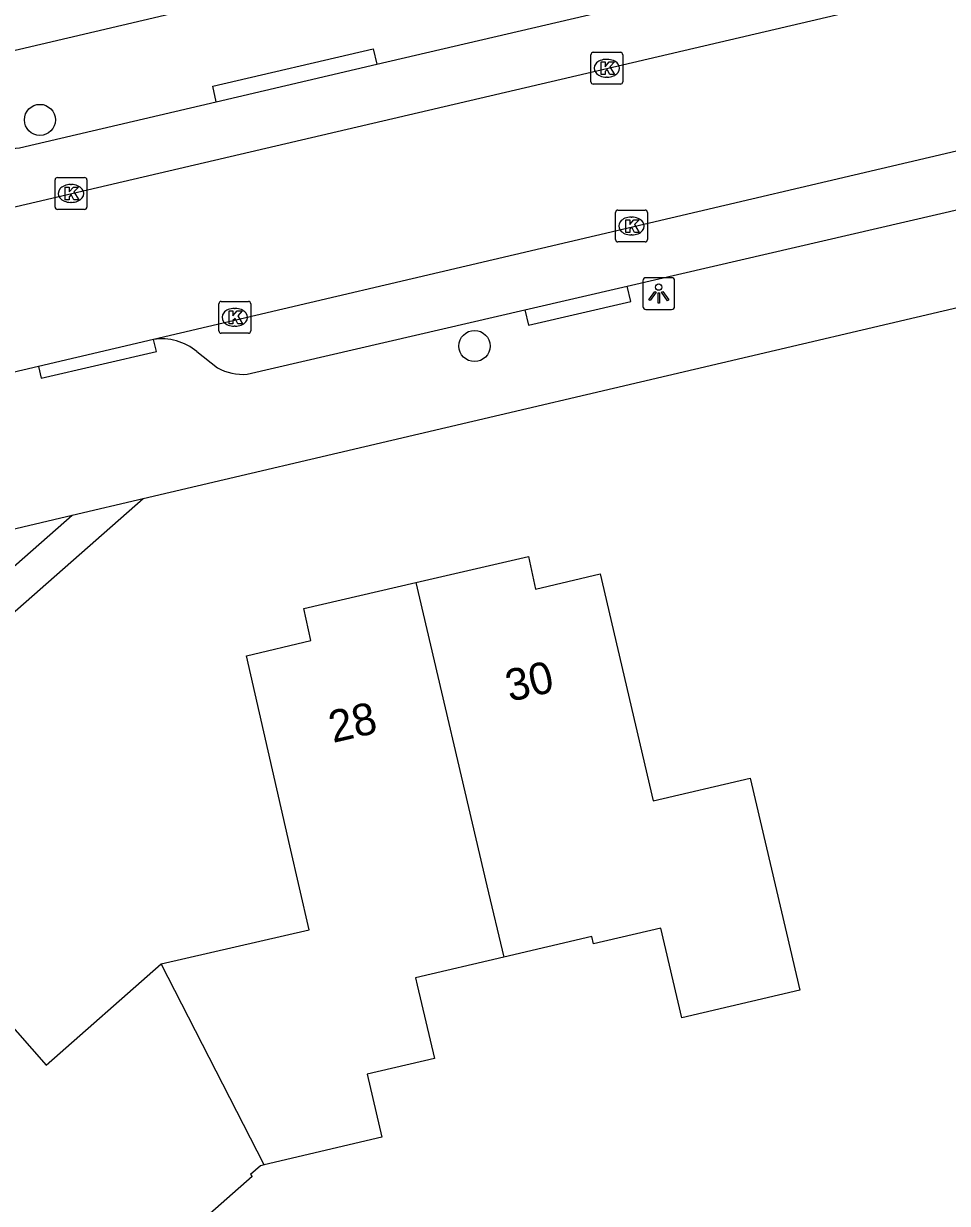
# Model space of a CAD drawing. Extents: x 157321 to 158827, y 386650 to 388532.
# Drawn here: x 157685.78 to 157714.8, y 387792.55 to 387829.62 of the extents above; entities that cross this region are included whole.
import ezdxf

# ---------------------------------------------------------------- set-up
doc = ezdxf.new("R2010")
doc.units = 0
for name, color, linetype in [('IMGEO_Boom', 7, 'Continuous'), ('IMGEO_Kolk', 7, 'Continuous'), ('IMGEO_Lichtpunt', 7, 'Continuous'), ('IMGEO_Pand', 7, 'Continuous'), ('IMGEO_Pand_nummerreeks', 7, 'Continuous'), ('IMGEO_Rijbaan_lokaal_open', 7, 'Continuous'), ('IMGEO_Voetpad_open', 7, 'Continuous')]:
    doc.layers.add(name, color=color, linetype=linetype)

msp = doc.modelspace()

# ---------------------------------------------------------------- linework, layer by layer
at = {"layer": 'IMGEO_Boom'}
for centre in [(157686.293, 387826.59), (157699.948, 387819.487)]:
    msp.add_circle(centre, 0.489, dxfattribs=at)
at = {"layer": 'IMGEO_Kolk'}
for p, q in [((157703.603, 387827.787), (157703.603, 387828.639)), ((157703.678, 387828.713), (157704.53, 387828.713)), ((157704.091, 387828.493), (157704.116, 387828.493)), ((157704.604, 387828.639), (157704.604, 387827.787)), ((157704.53, 387827.713), (157703.678, 387827.713)), ((157704.114, 387827.933), (157704.089, 387827.933)), ((157686.844, 387824.779), (157687.696, 387824.779)), ((157686.769, 387823.853), (157686.769, 387824.705)), ((157687.257, 387824.559), (157687.282, 387824.559)), ((157687.77, 387824.705), (157687.77, 387823.853)), ((157687.28, 387823.999), (157687.255, 387823.999)), ((157687.696, 387823.779), (157686.844, 387823.779)), ((157704.378, 387822.83), (157704.378, 387823.682)), ((157704.453, 387823.756), (157705.305, 387823.756)), ((157705.379, 387823.682), (157705.379, 387822.83)), ((157704.866, 387823.536), (157704.891, 387823.536)), ((157704.889, 387822.976), (157704.864, 387822.976)), ((157705.305, 387822.756), (157704.453, 387822.756)), ((157691.914, 387819.962), (157691.914, 387820.814)), ((157691.989, 387820.888), (157692.841, 387820.888)), ((157692.402, 387820.668), (157692.427, 387820.668)), ((157692.915, 387820.814), (157692.915, 387819.962)), ((157692.425, 387820.108), (157692.4, 387820.108)), ((157692.841, 387819.888), (157691.989, 387819.888))]:
    msp.add_line(p, q, dxfattribs=at)
for points in [[(157703.603, 387827.787), (157703.603, 387828.639)], [(157703.678, 387828.713), (157704.53, 387828.713)], [(157704.604, 387828.639), (157704.604, 387827.787)], [(157703.924, 387828.413), (157704.047, 387828.413), (157704.047, 387828.262), (157704.177, 387828.413), (157704.341, 387828.413), (157704.195, 387828.262), (157704.348, 387828.013), (157704.196, 387828.013), (157704.111, 387828.177), (157704.047, 387828.11), (157704.047, 387828.013), (157703.924, 387828.013), (157703.924, 387828.413)], [(157704.53, 387827.713), (157703.678, 387827.713)], [(157686.844, 387824.779), (157687.696, 387824.779)], [(157686.769, 387823.853), (157686.769, 387824.705)], [(157687.09, 387824.479), (157687.213, 387824.479), (157687.213, 387824.328), (157687.343, 387824.479), (157687.507, 387824.479), (157687.361, 387824.328), (157687.514, 387824.079), (157687.362, 387824.079), (157687.277, 387824.243), (157687.213, 387824.176), (157687.213, 387824.079), (157687.09, 387824.079), (157687.09, 387824.479)], [(157687.77, 387824.705), (157687.77, 387823.853)], [(157687.696, 387823.779), (157686.844, 387823.779)], [(157704.378, 387822.83), (157704.378, 387823.682)], [(157704.453, 387823.756), (157705.305, 387823.756)], [(157705.379, 387823.682), (157705.379, 387822.83)], [(157704.699, 387823.456), (157704.822, 387823.456), (157704.822, 387823.305), (157704.952, 387823.456), (157705.116, 387823.456), (157704.97, 387823.305), (157705.123, 387823.056), (157704.971, 387823.056), (157704.886, 387823.22), (157704.822, 387823.153), (157704.822, 387823.056), (157704.699, 387823.056), (157704.699, 387823.456)], [(157705.305, 387822.756), (157704.453, 387822.756)], [(157691.914, 387819.962), (157691.914, 387820.814)], [(157691.989, 387820.888), (157692.841, 387820.888)], [(157692.915, 387820.814), (157692.915, 387819.962)], [(157692.235, 387820.588), (157692.358, 387820.588), (157692.358, 387820.437), (157692.488, 387820.588), (157692.652, 387820.588), (157692.506, 387820.437), (157692.659, 387820.188), (157692.507, 387820.188), (157692.422, 387820.352), (157692.358, 387820.285), (157692.358, 387820.188), (157692.235, 387820.188), (157692.235, 387820.588)], [(157692.841, 387819.888), (157691.989, 387819.888)]]:
    msp.add_lwpolyline(points, dxfattribs=at)
for centre, start, end in [((157703.68, 387828.637), 91.552, 178.448), ((157703.68, 387828.637), 91.552, 178.448), ((157704.528, 387828.637), 1.552, 88.448), ((157704.528, 387828.637), 1.552, 88.448), ((157703.68, 387827.789), 181.552, 268.448), ((157703.68, 387827.789), 181.552, 268.448), ((157704.528, 387827.789), 271.552, 358.448), ((157704.528, 387827.789), 271.552, 358.448), ((157686.846, 387824.703), 91.552, 178.448), ((157686.846, 387824.703), 91.552, 178.448), ((157687.694, 387824.703), 1.552, 88.448), ((157687.694, 387824.703), 1.552, 88.448), ((157686.846, 387823.855), 181.552, 268.448), ((157686.846, 387823.855), 181.552, 268.448), ((157687.694, 387823.855), 271.552, 358.448), ((157687.694, 387823.855), 271.552, 358.448), ((157704.455, 387823.68), 91.552, 178.448), ((157704.455, 387823.68), 91.552, 178.448), ((157705.303, 387823.68), 1.552, 88.448), ((157705.303, 387823.68), 1.552, 88.448), ((157704.455, 387822.832), 181.552, 268.448), ((157704.455, 387822.832), 181.552, 268.448), ((157705.303, 387822.832), 271.552, 358.448), ((157705.303, 387822.832), 271.552, 358.448), ((157691.991, 387820.812), 91.552, 178.448), ((157691.991, 387820.812), 91.552, 178.448), ((157692.839, 387820.812), 1.552, 88.448), ((157692.839, 387820.812), 1.552, 88.448), ((157691.991, 387819.964), 181.552, 268.448), ((157691.991, 387819.964), 181.552, 268.448), ((157692.839, 387819.964), 271.552, 358.448), ((157692.839, 387819.964), 271.552, 358.448)]:
    msp.add_arc(centre, 0.0765, start, end, dxfattribs=at)
for centre, major_axis, ratio, start_param, end_param in [((157704.09, 387828.213), (-0.387, 0.002), 0.722429, 4.712389, 7.853982), ((157704.115, 387828.213), (-0.39, 0.002), 0.717154, 1.570796, 4.712389), ((157687.256, 387824.279), (-0.387, 0.002), 0.722429, 4.712389, 7.853982), ((157687.281, 387824.279), (-0.39, 0.002), 0.717154, 1.570796, 4.712389), ((157704.865, 387823.256), (-0.387, 0.002), 0.722429, 4.712389, 7.853982), ((157704.89, 387823.256), (-0.39, 0.002), 0.717154, 1.570796, 4.712389), ((157692.401, 387820.388), (-0.387, 0.002), 0.722429, 4.712389, 7.853982), ((157692.426, 387820.388), (-0.39, 0.002), 0.717154, 1.570796, 4.712389)]:
    msp.add_ellipse(centre, major_axis=major_axis, ratio=ratio, start_param=start_param, end_param=end_param, dxfattribs=at)
at = {"layer": 'IMGEO_Lichtpunt'}
for p, q in [((157705.236, 387821.538), (157705.236, 387820.731)), ((157705.236, 387821.538), (157705.236, 387820.731)), ((157706.138, 387821.633), (157705.33, 387821.633)), ((157706.138, 387821.633), (157705.33, 387821.633)), ((157706.232, 387820.731), (157706.232, 387821.538)), ((157706.232, 387820.731), (157706.232, 387821.538)), ((157705.33, 387820.637), (157706.138, 387820.637)), ((157705.33, 387820.637), (157706.138, 387820.637))]:
    msp.add_line(p, q, dxfattribs=at)
for points in [[(157705.61, 387821.202), (157705.649, 387821.174), (157705.461, 387820.912), (157705.423, 387820.939), (157705.61, 387821.202)], [(157705.712, 387821.154), (157705.759, 387821.154), (157705.759, 387820.832), (157705.712, 387820.832), (157705.712, 387821.154)], [(157705.822, 387821.174), (157705.86, 387821.201), (157706.047, 387820.939), (157706.008, 387820.911), (157705.822, 387821.174)]]:
    msp.add_lwpolyline(points, dxfattribs=at)
msp.add_circle((157705.735, 387821.336), 0.0994, dxfattribs=at)
for centre, start, end in [((157705.33, 387821.538), 90, 180), ((157705.33, 387821.538), 90, 180), ((157706.138, 387821.538), 0, 90), ((157706.138, 387821.538), 0, 90), ((157705.33, 387820.731), 180, 270), ((157705.33, 387820.731), 180, 270), ((157706.138, 387820.731), 270, 0), ((157706.138, 387820.731), 270, 360)]:
    msp.add_arc(centre, 0.0946, start, end, dxfattribs=at)
at = {"layer": 'IMGEO_Pand'}
for points in [[(157698.107, 387812.056), (157701.639, 387812.877), (157701.858, 387811.848), (157703.89, 387812.33), (157705.562, 387805.195), (157708.604, 387805.908), (157709.745, 387801.04), (157710.164, 387799.25), (157706.46, 387798.382), (157705.8, 387801.199), (157703.685, 387800.703), (157703.631, 387800.935), (157700.866, 387800.286)], [(157690.107, 387800.075), (157694.752, 387801.142), (157694.148, 387803.78), (157692.782, 387809.75), (157694.809, 387810.236), (157694.584, 387811.237), (157698.107, 387812.056)], [(157698.107, 387812.056), (157700.333, 387802.529), (157700.866, 387800.286)], [(157676.7, 387799.403), (157679.408, 387801.765), (157680.084, 387800.998), (157681.659, 387802.369), (157684.678, 387798.947), (157686.484, 387796.899), (157690.107, 387800.075)], [(157700.866, 387800.286), (157698.095, 387799.636), (157698.149, 387799.406), (157698.688, 387797.103), (157696.574, 387796.608), (157697.037, 387794.631), (157693.333, 387793.762)], [(157693.333, 387793.762), (157690.107, 387800.075)], [(157693.333, 387793.762), (157693.226, 387793.737), (157692.906, 387793.455), (157692.956, 387793.398), (157690.569, 387791.294), (157689.376, 387790.242), (157686.749, 387787.927), (157685.756, 387789.067)]]:
    msp.add_lwpolyline(points, dxfattribs=at)
at = {"layer": 'IMGEO_Rijbaan_lokaal_open'}
for points in [[(157683.222, 387823.368), (157683.417, 387823.394), (157683.612, 387823.423), (157714.68, 387830.684), (157724.892, 387833.031)], [(157730.514, 387829.187), (157715.939, 387825.804), (157689.861, 387819.694)], [(157689.861, 387819.694), (157686.244, 387818.846)], [(157686.244, 387818.846), (157684.452, 387818.427)], [(157687.304, 387814.165), (157652.411, 387783.461)], [(157687.304, 387814.165), (157674.457, 387811.128)]]:
    msp.add_lwpolyline(points, dxfattribs=at)
at = {"layer": 'IMGEO_Voetpad_open'}
for points in [[(157684.359, 387828.519), (157684.789, 387828.613), (157729.457, 387839.094)], [(157696.877, 387828.336), (157708.714, 387831.101)], [(157691.835, 387827.159), (157691.721, 387827.645), (157696.763, 387828.822), (157696.877, 387828.336)], [(157691.835, 387827.159), (157696.877, 387828.336)], [(157683.222, 387823.368), (157683.974, 387824.026), (157684.588, 387824.962), (157684.617, 387825.019), (157684.677, 387825.121), (157684.745, 387825.217), (157684.823, 387825.307), (157684.907, 387825.389), (157684.999, 387825.463), (157685.097, 387825.529), (157685.201, 387825.586), (157685.309, 387825.633), (157685.421, 387825.671), (157685.536, 387825.698), (157685.653, 387825.715), (157691.835, 387827.159)], [(157704.746, 387821.369), (157716.174, 387824.019), (157728.223, 387826.808)], [(157732.841, 387824.842), (157689.538, 387814.686)], [(157701.531, 387820.623), (157704.746, 387821.369)], [(157701.531, 387820.623), (157701.643, 387820.137), (157704.858, 387820.882), (157704.746, 387821.369)], [(157692.808, 387818.6), (157701.531, 387820.623)], [(157686.244, 387818.846), (157686.331, 387818.477), (157689.951, 387819.31), (157689.861, 387819.694)], [(157691.223, 387819.315), (157691.869, 387818.806)], [(157689.538, 387814.686), (157654.452, 387783.817), (157657.034, 387778.861), (157661.114, 387762.545)], [(157689.538, 387814.686), (157687.304, 387814.165)]]:
    msp.add_lwpolyline(points, dxfattribs=at)
for centre, radius, start, end in [((157690.11, 387817.951), 1.761, 50.7845, 98.1152), ((157692.671, 387820.22), 1.626, 240.4314, 274.8213)]:
    msp.add_arc(centre, radius, start, end, dxfattribs=at)

# ---------------------------------------------------------------- texts
at = {"layer": 'IMGEO_Pand_nummerreeks'}
for s, p in [('30', (157701.053, 387808.304)), ('28', (157695.499, 387807.014))]:
    msp.add_text(s, height=1, rotation=13.076, dxfattribs=at).set_placement(p)

doc.saveas('drawing.dxf')
